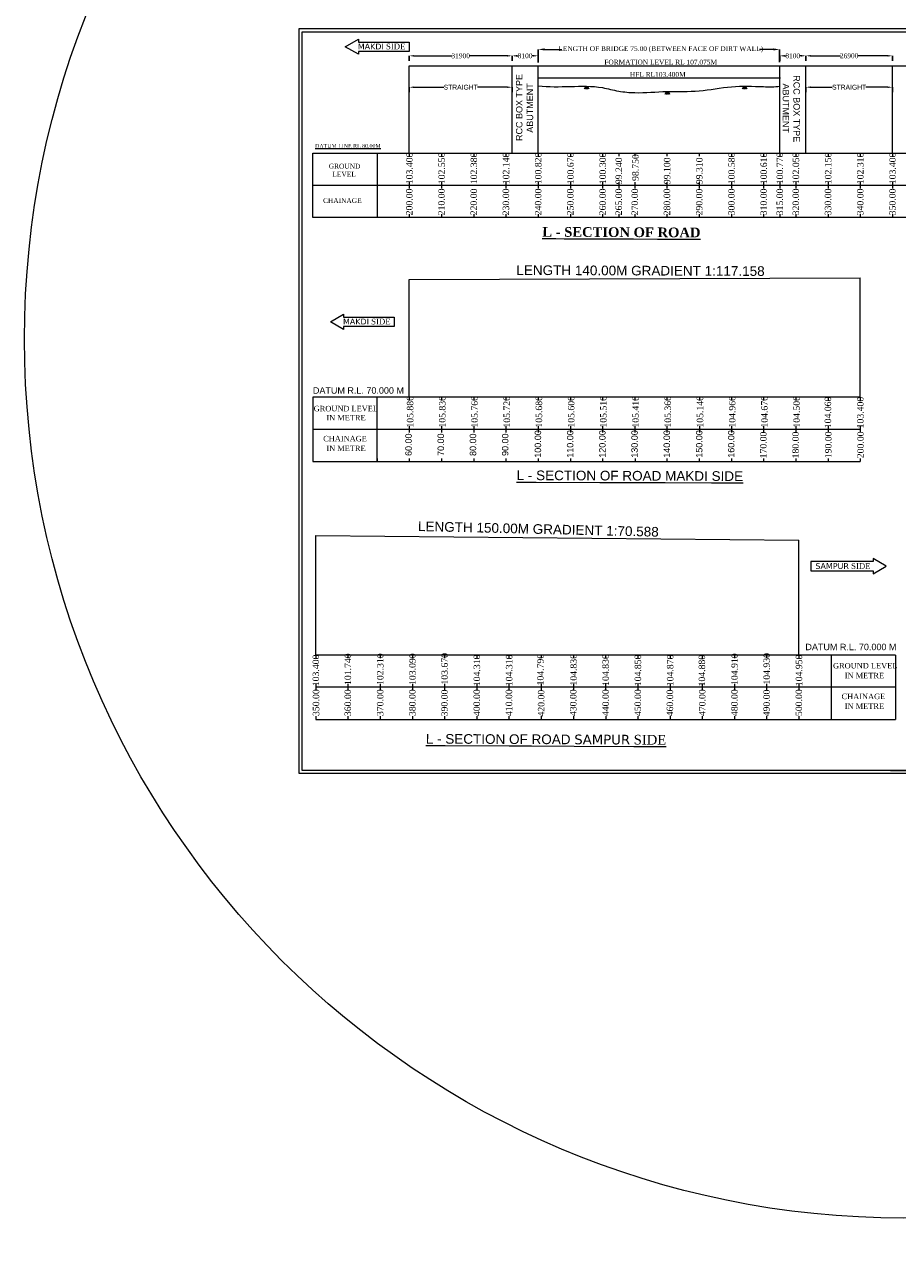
# Model space of a CAD drawing. Header units: millimetres. Extents: x -20950785 to 389010297, y -11535949 to 14056629.
# Tile 642 of 654: x 17954759 to 18225824, y 1136770 to 1516593. Entities that reach past the tile are written whole.
import ezdxf

# ---------------------------------------------------------------- set-up
doc = ezdxf.new("R2010")
doc.units = ezdxf.units.MM
doc.header["$LTSCALE"] = 60
doc.header["$MEASUREMENT"] = 0
doc.linetypes.add('ACAD_ISO03W100', pattern=[30, 12, -18])
doc.layers.add('PDF_H.F.L.', color=7, linetype='ACAD_ISO03W100')
doc.layers.add('PDF_TEXT', color=7, linetype='Continuous')
doc.styles.add('Annotative', font='arial.ttf')
doc.styles.add('PDF Arial Bold', font='times.ttf')
doc.styles.add('style1', font='txt.shx', dxfattribs={"height": 1})
doc.dimstyles.get("Standard").update_dxf_attribs({"dimtxt": 400, "dimasz": 215, "dimexe": 0.18, "dimexo": 0.0625, "dimgap": 0.09, "dimtad": 0, "dimtih": 1, "dimtoh": 1, "dimdec": 0, "dimzin": 4, "dimdsep": 46, "dimtxsty": 'Standard', "dimblk": 'OPEN90', "dimcen": 0, "dimadec": 0, "dimazin": 1, "dimtfac": 1, "dimtdec": 0, "dimtix": 1, "dimtofl": 0, "dimtmove": 0, "dimatfit": 3, "dimldrblk": 'OPEN30', "dimfxl": 1, "dimtolj": 1, "dimtzin": 0, "dimarcsym": 0})

# ---------------------------------------------------------------- blocks, each defined once
blk = doc.blocks.new('*D4459')
at = {"color": 0, "linetype": 'Continuous', "lineweight": -2, "ltscale": 2, "transparency": 16777216}
for p, q in [((18114244, 1504831), (18114244, 1508838)), ((18189224, 1504854), (18189224, 1508838))]:
    blk.add_line(p, q, dxfattribs=at)
at = {"color": 0, "linetype": 'Continuous', "lineweight": 0, "ltscale": 2, "transparency": 16777216}
for p, q in [((18116244, 1508838), (18121649, 1508838)), ((18187224, 1508838), (18182970, 1508838))]:
    blk.add_line(p, q, dxfattribs=at)
at = {"color": 0, "linetype": 'Continuous', "lineweight": 9, "ltscale": 2, "transparency": 16777216}
for points in [[(18116244, 1509171), (18116244, 1508505), (18114244, 1508838)], [(18187224, 1509171), (18187224, 1508505), (18189224, 1508838)]]:
    blk.add_solid(points, dxfattribs=at)
at = {"layer": 'Defpoints', "color": 0, "linetype": 'Continuous', "lineweight": 9, "ltscale": 2, "transparency": 16777216}
for p in [(18189224, 1508838), (18114244, 1504831), (18189224, 1504854)]:
    blk.add_point(p, dxfattribs=at)
at = {"color": 0, "linetype": 'Continuous', "lineweight": 9, "ltscale": 2, "transparency": 16777216, "insert": (18152310, 1508838), "char_height": 2000, "attachment_point": 5}
blk.add_mtext('\\A1;{\\fTimes New Roman|b0|i0|c0|p18;\\H0.75x;\\C256;LENGTH OF BRIDGE 75.00 (BETWEEN FACE OF DIRT WALL)}', dxfattribs=at)
blk = doc.blocks.new('*D4460')
at = {"color": 0, "linetype": 'Continuous', "lineweight": -2, "ltscale": 2, "transparency": 16777216}
for p, q in [((18106144, 1505298), (18106144, 1506853)), ((18114244, 1505298), (18114244, 1506853))]:
    blk.add_line(p, q, dxfattribs=at)
at = {"color": 0, "linetype": 'Continuous', "lineweight": 9, "ltscale": 2, "transparency": 16777216}
for p, q in [((18107644, 1506853), (18108085, 1506853)), ((18112744, 1506853), (18112302, 1506853))]:
    blk.add_line(p, q, dxfattribs=at)
for points in [[(18107644, 1507103), (18107644, 1506603), (18106144, 1506853)], [(18112744, 1507103), (18112744, 1506603), (18114244, 1506853)]]:
    blk.add_solid(points, dxfattribs=at)
at = {"layer": 'Defpoints', "color": 0, "linetype": 'Continuous', "lineweight": 9, "ltscale": 2, "transparency": 16777216}
for p in [(18106144, 1506853), (18106144, 1505298), (18114244, 1505298)]:
    blk.add_point(p, dxfattribs=at)
at = {"color": 0, "linetype": 'Continuous', "lineweight": 9, "ltscale": 2, "transparency": 16777216, "insert": (18110194, 1506853), "char_height": 1500, "attachment_point": 5, "style": 'PDF Arial Bold'}
blk.add_mtext('\\A1;8100', dxfattribs=at)
blk = doc.blocks.new('*D4461')
at = {"color": 0, "linetype": 'Continuous', "lineweight": -2, "ltscale": 2, "transparency": 16777216}
for p, q in [((18074244, 1505298), (18074244, 1506853)), ((18106144, 1505298), (18106144, 1506853))]:
    blk.add_line(p, q, dxfattribs=at)
at = {"color": 0, "linetype": 'Continuous', "lineweight": 9, "ltscale": 2, "transparency": 16777216}
for p, q in [((18075744, 1506853), (18087509, 1506853)), ((18104644, 1506853), (18092878, 1506853))]:
    blk.add_line(p, q, dxfattribs=at)
for points in [[(18075744, 1507103), (18075744, 1506603), (18074244, 1506853)], [(18104644, 1507103), (18104644, 1506603), (18106144, 1506853)]]:
    blk.add_solid(points, dxfattribs=at)
at = {"layer": 'Defpoints', "color": 0, "linetype": 'Continuous', "lineweight": 9, "ltscale": 2, "transparency": 16777216}
for p in [(18074244, 1506853), (18074244, 1505298), (18106144, 1505298)]:
    blk.add_point(p, dxfattribs=at)
at = {"color": 0, "linetype": 'Continuous', "lineweight": 9, "ltscale": 2, "transparency": 16777216, "insert": (18090194, 1506853), "char_height": 1500, "attachment_point": 5, "style": 'PDF Arial Bold'}
blk.add_mtext('\\A1;31900', dxfattribs=at)
blk = doc.blocks.new('*D4462')
at = {"color": 0, "linetype": 'Continuous', "lineweight": -2, "ltscale": 2, "transparency": 16777216}
for p, q in [((18189244, 1505298), (18189244, 1506853)), ((18197344, 1505298), (18197344, 1506853))]:
    blk.add_line(p, q, dxfattribs=at)
at = {"color": 0, "linetype": 'Continuous', "lineweight": 9, "ltscale": 2, "transparency": 16777216}
for p, q in [((18190744, 1506853), (18191185, 1506853)), ((18195844, 1506853), (18195402, 1506853))]:
    blk.add_line(p, q, dxfattribs=at)
for points in [[(18190744, 1507103), (18190744, 1506603), (18189244, 1506853)], [(18195844, 1507103), (18195844, 1506603), (18197344, 1506853)]]:
    blk.add_solid(points, dxfattribs=at)
at = {"layer": 'Defpoints', "color": 0, "linetype": 'Continuous', "lineweight": 9, "ltscale": 2, "transparency": 16777216}
for p in [(18189244, 1506853), (18189244, 1505298), (18197344, 1505298)]:
    blk.add_point(p, dxfattribs=at)
at = {"color": 0, "linetype": 'Continuous', "lineweight": 9, "ltscale": 2, "transparency": 16777216, "insert": (18193294, 1506853), "char_height": 1500, "attachment_point": 5, "style": 'PDF Arial Bold'}
blk.add_mtext('\\A1;8100', dxfattribs=at)
blk = doc.blocks.new('*D4463')
at = {"color": 0, "linetype": 'Continuous', "lineweight": -2, "ltscale": 2, "transparency": 16777216}
for p, q in [((18197344, 1505298), (18197344, 1506853)), ((18224243, 1505298), (18224243, 1506853))]:
    blk.add_line(p, q, dxfattribs=at)
at = {"color": 0, "linetype": 'Continuous', "lineweight": 9, "ltscale": 2, "transparency": 16777216}
for p, q in [((18198844, 1506853), (18208088, 1506853)), ((18222743, 1506853), (18213499, 1506853))]:
    blk.add_line(p, q, dxfattribs=at)
for points in [[(18198844, 1507103), (18198844, 1506603), (18197344, 1506853)], [(18222743, 1507103), (18222743, 1506603), (18224243, 1506853)]]:
    blk.add_solid(points, dxfattribs=at)
at = {"layer": 'Defpoints', "color": 0, "linetype": 'Continuous', "lineweight": 9, "ltscale": 2, "transparency": 16777216}
for p in [(18197344, 1506853), (18197344, 1505298), (18224243, 1505298)]:
    blk.add_point(p, dxfattribs=at)
at = {"color": 0, "linetype": 'Continuous', "lineweight": 9, "ltscale": 2, "transparency": 16777216, "insert": (18210793, 1506853), "char_height": 1500, "attachment_point": 5, "style": 'PDF Arial Bold'}
blk.add_mtext('\\A1;26900', dxfattribs=at)
blk = doc.blocks.new('*D4464')
at = {"color": 0, "linetype": 'Continuous', "lineweight": -2, "ltscale": 2, "transparency": 16777216}
for p, q in [((18074244, 1495552), (18074244, 1497107)), ((18106144, 1495552), (18106144, 1497107))]:
    blk.add_line(p, q, dxfattribs=at)
at = {"color": 0, "linetype": 'Continuous', "lineweight": 9, "ltscale": 2, "transparency": 16777216}
for p, q in [((18075744, 1497106), (18084964, 1497106)), ((18104644, 1497106), (18095423, 1497106))]:
    blk.add_line(p, q, dxfattribs=at)
for points in [[(18075744, 1497356), (18075744, 1496856), (18074244, 1497106)], [(18104644, 1497356), (18104644, 1496856), (18106144, 1497106)]]:
    blk.add_solid(points, dxfattribs=at)
at = {"layer": 'Defpoints', "color": 0, "linetype": 'Continuous', "lineweight": 9, "ltscale": 2, "transparency": 16777216}
for p in [(18074244, 1497106), (18074244, 1495552), (18106144, 1495552)]:
    blk.add_point(p, dxfattribs=at)
at = {"color": 0, "linetype": 'Continuous', "lineweight": 9, "ltscale": 2, "transparency": 16777216, "insert": (18090194, 1497106), "char_height": 1500, "attachment_point": 5, "style": 'Annotative'}
blk.add_mtext('\\A1;STRAIGHT', dxfattribs=at)
blk = doc.blocks.new('*D4465')
at = {"color": 0, "linetype": 'Continuous', "lineweight": -2, "ltscale": 2, "transparency": 16777216}
for p, q in [((18197344, 1495552), (18197344, 1497107)), ((18224243, 1495552), (18224243, 1497107))]:
    blk.add_line(p, q, dxfattribs=at)
at = {"color": 0, "linetype": 'Continuous', "lineweight": 9, "ltscale": 2, "transparency": 16777216}
for p, q in [((18198844, 1497106), (18205564, 1497106)), ((18222743, 1497106), (18216023, 1497106))]:
    blk.add_line(p, q, dxfattribs=at)
for points in [[(18198844, 1497356), (18198844, 1496856), (18197344, 1497106)], [(18222743, 1497356), (18222743, 1496856), (18224243, 1497106)]]:
    blk.add_solid(points, dxfattribs=at)
at = {"layer": 'Defpoints', "color": 0, "linetype": 'Continuous', "lineweight": 9, "ltscale": 2, "transparency": 16777216}
for p in [(18197344, 1497106), (18197344, 1495552), (18224243, 1495552)]:
    blk.add_point(p, dxfattribs=at)
at = {"color": 0, "linetype": 'Continuous', "lineweight": 9, "ltscale": 2, "transparency": 16777216, "insert": (18210793, 1497106), "char_height": 1500, "attachment_point": 5, "style": 'Annotative'}
blk.add_mtext('\\A1;STRAIGHT', dxfattribs=at)

msp = doc.modelspace()

# ---------------------------------------------------------------- linework, layer by layer
at = {"color": 7, "lineweight": 9, "ltscale": 2}
for p, q in [((18074243.5, 1503743.5), (18234243.5, 1503743.5)), ((18114243.5, 1500068.5), (18189442.45, 1500068.5))]:
    msp.add_line(p, q, dxfattribs=at)
at = {"color": 7, "linetype": 'Continuous', "lineweight": 9, "ltscale": 2}
for p, q in [((18074243.5, 1476668.5), (18074243.5, 1503743.5)), ((18106143.5, 1476668.5), (18106143.5, 1503743.5)), ((18114243.5, 1476668.5), (18114243.5, 1503743.5)), ((18189243.5, 1476668.5), (18189243.5, 1503743.5)), ((18197343.5, 1476668.5), (18197343.5, 1503743.5)), ((18224243.5, 1476668.5), (18224243.5, 1503743.5)), ((18128623.94, 1496559.78), (18129027.94, 1497398.28)), ((18128754.44, 1496559.78), (18129158.44, 1497398.28)), ((18128897.44, 1496559.78), (18129301.44, 1497398.28)), ((18129027.44, 1496559.78), (18129431.44, 1497398.28)), ((18129027.94, 1497398.28), (18129411.44, 1496559.78)), ((18129158.44, 1497398.28), (18129541.94, 1496559.78)), ((18129170.44, 1496559.78), (18129574.44, 1497398.28)), ((18129301.44, 1497398.28), (18129684.94, 1496559.78)), ((18129431.44, 1497398.28), (18129814.94, 1496559.78)), ((18129574.44, 1497398.28), (18129957.94, 1496559.78)), ((18177710.37, 1496592.23), (18178114.37, 1497430.73)), ((18177840.87, 1496592.23), (18178244.87, 1497430.73)), ((18177983.87, 1496592.23), (18178387.87, 1497430.73)), ((18178113.87, 1496592.23), (18178517.87, 1497430.73)), ((18178114.37, 1497430.73), (18178497.87, 1496592.23)), ((18178244.87, 1497430.73), (18178628.37, 1496592.23)), ((18178256.87, 1496592.23), (18178660.87, 1497430.73)), ((18178387.87, 1497430.73), (18178771.37, 1496592.23)), ((18178517.87, 1497430.73), (18178901.37, 1496592.23)), ((18178660.87, 1497430.73), (18179044.37, 1496592.23)), ((18153728.47, 1494934.33), (18154132.47, 1495772.83)), ((18153858.97, 1494934.33), (18154262.97, 1495772.83)), ((18154001.97, 1494934.33), (18154405.97, 1495772.83)), ((18154131.97, 1494934.33), (18154535.97, 1495772.83)), ((18154132.47, 1495772.83), (18154515.97, 1494934.33)), ((18154262.97, 1495772.83), (18154646.47, 1494934.33)), ((18154274.97, 1494934.33), (18154678.97, 1495772.83)), ((18154405.97, 1495772.83), (18154789.47, 1494934.33)), ((18154535.97, 1495772.83), (18154919.47, 1494934.33)), ((18154678.97, 1495772.83), (18155062.47, 1494934.33)), ((18044243.5, 1476668.5), (18064243.5, 1476668.5)), ((18044243.5, 1456668.5), (18044243.5, 1476668.5)), ((18064243.5, 1476668.5), (18064243.5, 1456668.5)), ((18064243.5, 1476668.5), (18094243.5, 1476668.5)), ((18074243.5, 1476668.5), (18074243.5, 1475668.5)), ((18084243.5, 1476668.5), (18084243.5, 1475668.5)), ((18094243.5, 1476668.5), (18114243.5, 1476668.5)), ((18094243.5, 1476668.5), (18094243.5, 1475668.5)), ((18104243.5, 1476668.5), (18104243.5, 1475668.5)), ((18114243.5, 1476668.5), (18134243.5, 1476668.5)), ((18114243.5, 1476668.5), (18114243.5, 1475668.5)), ((18124243.5, 1476668.5), (18124243.5, 1475668.5)), ((18134243.5, 1476668.5), (18154243.5, 1476668.5)), ((18134243.5, 1476668.5), (18134243.5, 1475668.5)), ((18139243.5, 1476668.5), (18139243.5, 1475668.5)), ((18144243.5, 1476668.5), (18144243.5, 1475668.5)), ((18154243.5, 1476668.5), (18174243.5, 1476668.5)), ((18154243.5, 1476668.5), (18154243.5, 1475668.5)), ((18164243.5, 1476668.5), (18164243.5, 1475668.5)), ((18174243.5, 1476668.5), (18194243.5, 1476668.5)), ((18174243.5, 1476668.5), (18174243.5, 1475668.5)), ((18184243.5, 1476668.5), (18184243.5, 1475668.5)), ((18189243.5, 1476668.5), (18189243.5, 1475668.5)), ((18194243.5, 1476668.5), (18214243.5, 1476668.5)), ((18194243.5, 1476668.5), (18194243.5, 1475668.5)), ((18204243.5, 1476668.5), (18204243.5, 1475668.5)), ((18214243.5, 1476668.5), (18214243.5, 1475668.5)), ((18214243.5, 1476668.5), (18234243.5, 1476668.5)), ((18224243.5, 1476668.5), (18224243.5, 1475668.5)), ((18064243.5, 1456668.5), (18044243.5, 1456668.5)), ((18064243.5, 1457668.5), (18064243.5, 1456668.5)), ((18094243.5, 1456668.5), (18064243.5, 1456668.5)), ((18074243.5, 1457668.5), (18074243.5, 1456668.5)), ((18084243.5, 1457668.5), (18084243.5, 1456668.5)), ((18094243.5, 1457668.5), (18094243.5, 1456668.5)), ((18114243.5, 1456668.5), (18094243.5, 1456668.5)), ((18104243.5, 1457668.5), (18104243.5, 1456668.5)), ((18114243.5, 1457668.5), (18114243.5, 1456668.5)), ((18134243.5, 1456668.5), (18114243.5, 1456668.5)), ((18124243.5, 1457668.5), (18124243.5, 1456668.5)), ((18134243.5, 1457668.5), (18134243.5, 1456668.5)), ((18154243.5, 1456668.5), (18134243.5, 1456668.5)), ((18139243.5, 1457668.5), (18139243.5, 1456668.5)), ((18144243.5, 1457668.5), (18144243.5, 1456668.5)), ((18154243.5, 1457668.5), (18154243.5, 1456668.5)), ((18174243.5, 1456668.5), (18154243.5, 1456668.5)), ((18164243.5, 1457668.5), (18164243.5, 1456668.5)), ((18174243.5, 1457668.5), (18174243.5, 1456668.5)), ((18194243.5, 1456668.5), (18174243.5, 1456668.5)), ((18184243.5, 1457668.5), (18184243.5, 1456668.5)), ((18189243.5, 1457668.5), (18189243.5, 1456668.5)), ((18194243.5, 1457668.5), (18194243.5, 1456668.5)), ((18214243.5, 1456668.5), (18194243.5, 1456668.5)), ((18204243.5, 1457668.5), (18204243.5, 1456668.5)), ((18214243.5, 1457668.5), (18214243.5, 1456668.5)), ((18234243.5, 1456668.5), (18214243.5, 1456668.5)), ((18224243.5, 1457668.5), (18224243.5, 1456668.5)), ((18244243.5, 1456668.5), (18224243.5, 1456668.5)), ((18074243.5, 1437416), (18214243.5, 1437916.5)), ((18074243.5, 1400841.5), (18074243.5, 1437416)), ((18214243.5, 1400841.5), (18214243.5, 1437916.5)), ((18184243.5, 1400841.5), (18184243.5, 1399841.5)), ((18194243.5, 1400841.5), (18194243.5, 1399841.5)), ((18204243.5, 1400841.5), (18204243.5, 1399841.5)), ((18214243.5, 1400841.5), (18214243.5, 1399837.5)), ((18184243.5, 1391841.5), (18184243.5, 1389841.5)), ((18194243.5, 1391841.5), (18194243.5, 1389841.5)), ((18045191.5, 1320779.5), (18045191.5, 1357854.5)), ((18045191.5, 1357854.5), (18195191.5, 1356451.44)), ((18195191.5, 1320779.5), (18195191.5, 1356451.44)), ((18225191.5, 1320774.41), (18225191.5, 1300778.41))]:
    msp.add_line(p, q, dxfattribs=at)
at = {"linetype": 'Continuous', "lineweight": 9}
for p, q in [((18044243.5, 1466668.5), (18254243.5, 1466668.5)), ((18074243.5, 1467668.5), (18074243.5, 1465668.5)), ((18084243.5, 1467668.5), (18084243.5, 1465668.5)), ((18104243.5, 1467668.5), (18104243.5, 1465668.5)), ((18114243.5, 1467668.5), (18114243.5, 1465668.5)), ((18124243.5, 1467668.5), (18124243.5, 1465668.5)), ((18134243.5, 1467668.5), (18134243.5, 1465668.5)), ((18139243.5, 1467668.5), (18139243.5, 1465668.5)), ((18144243.5, 1467668.5), (18144243.5, 1465668.5)), ((18154243.5, 1467668.5), (18154243.5, 1465668.5)), ((18164243.5, 1467668.5), (18164243.5, 1465668.5)), ((18174243.5, 1467668.5), (18174243.5, 1465668.5)), ((18184243.5, 1467668.5), (18184243.5, 1465668.5)), ((18189243.5, 1467668.5), (18189243.5, 1465668.5)), ((18194243.5, 1467668.5), (18194243.5, 1465668.5)), ((18204243.5, 1467668.5), (18204243.5, 1465668.5)), ((18214243.5, 1467668.5), (18214243.5, 1465668.5)), ((18224243.5, 1467668.5), (18224243.5, 1465668.5)), ((18204243.5, 1391841.5), (18204243.5, 1389841.5)), ((18214243.5, 1391837.5), (18214243.5, 1389837.5))]:
    msp.add_line(p, q, dxfattribs=at)
at = {"color": 7, "linetype": 'Continuous', "lineweight": 9}
for p, q in [((18064243.5, 1400842.95), (18044243.5, 1400842.95)), ((18044243.5, 1400842.95), (18044243.5, 1380842.95)), ((18064243.5, 1400842.95), (18054243.5, 1400842.95)), ((18064243.5, 1380842.95), (18064243.5, 1400842.95)), ((18174243.5, 1400841.5), (18064243.5, 1400841.5)), ((18074243.5, 1400841.5), (18074243.5, 1399841.5)), ((18084243.5, 1400841.5), (18084243.5, 1399841.5)), ((18094243.5, 1400841.5), (18094243.5, 1399841.5)), ((18104243.5, 1400841.5), (18104243.5, 1399841.5)), ((18114243.5, 1400841.5), (18114243.5, 1399841.5)), ((18124243.5, 1400841.5), (18124243.5, 1399841.5)), ((18124243.5, 1400841.5), (18124243.5, 1399841.5)), ((18134243.5, 1400841.5), (18134243.5, 1399841.5)), ((18144243.5, 1400841.5), (18144243.5, 1399841.5)), ((18154243.5, 1400841.5), (18154243.5, 1399841.5)), ((18214243.5, 1400841.5), (18164243.5, 1400841.5)), ((18164320, 1400841.5), (18164320, 1399841.5)), ((18174246.5, 1400841.5), (18174246.5, 1399841.5)), ((18064243.5, 1390842.95), (18044243.5, 1390842.95)), ((18064243.5, 1390842.95), (18054243.5, 1390842.95)), ((18174243.5, 1390841.5), (18064243.5, 1390841.5)), ((18074243.5, 1391841.5), (18074243.5, 1389841.5)), ((18084243.5, 1391841.5), (18084243.5, 1389841.5)), ((18094243.5, 1391841.5), (18094243.5, 1389841.5)), ((18104243.5, 1391841.5), (18104243.5, 1389841.5)), ((18114243.5, 1391841.5), (18114243.5, 1389841.5)), ((18124243.5, 1391841.5), (18124243.5, 1389841.5)), ((18124243.5, 1391841.5), (18124243.5, 1389841.5)), ((18134243.5, 1391841.5), (18134243.5, 1389841.5)), ((18144243.5, 1391841.5), (18144243.5, 1389841.5)), ((18154243.5, 1391841.5), (18154243.5, 1389841.5)), ((18214243.5, 1390841.5), (18164243.5, 1390841.5)), ((18164320, 1391841.5), (18164320, 1389841.5)), ((18174246.5, 1391841.5), (18174246.5, 1389841.5)), ((18044243.5, 1380842.95), (18064243.5, 1380843.32)), ((18044243.5, 1380842.95), (18054243.5, 1380842.95)), ((18064243.5, 1381842.95), (18064243.5, 1380842.95)), ((18064243.5, 1380842.95), (18214243.5, 1380845.68)), ((18074243.5, 1381841.5), (18074243.5, 1380841.5)), ((18084243.5, 1381841.5), (18084243.5, 1380841.5)), ((18094243.5, 1381841.5), (18094243.5, 1380841.5)), ((18104243.5, 1381841.5), (18104243.5, 1380841.5)), ((18114243.5, 1381841.5), (18114243.5, 1380841.5)), ((18124243.5, 1381841.5), (18124243.5, 1380841.5)), ((18124243.5, 1381841.5), (18124243.5, 1380841.5)), ((18134243.5, 1381841.5), (18134243.5, 1380841.5)), ((18144317.04, 1381841.5), (18144317.04, 1380841.5)), ((18154243.5, 1381841.5), (18154243.5, 1380841.5)), ((18164243.5, 1381841.5), (18164243.5, 1380841.5)), ((18174243.5, 1381841.5), (18174243.5, 1380841.5)), ((18184243.5, 1381841.5), (18184243.5, 1380841.5)), ((18194243.5, 1381841.5), (18194243.5, 1380841.5)), ((18204243.5, 1381841.5), (18204243.5, 1380841.5)), ((18214243.5, 1381841.5), (18214243.5, 1380841.5)), ((18045191.5, 1320779.5), (18045191.5, 1319779.5)), ((18045191.5, 1320779.5), (18045191.5, 1319779.5)), ((18195191.5, 1320779.5), (18045191.5, 1320779.5)), ((18055191.5, 1320779.5), (18055191.5, 1319779.5)), ((18065191.5, 1320779.5), (18065191.5, 1319779.5)), ((18075191.5, 1320779.5), (18075191.5, 1319779.5)), ((18085191.5, 1320779.5), (18085191.5, 1319779.5)), ((18095191.5, 1320779.5), (18095191.5, 1319779.5)), ((18105191.5, 1320779.5), (18105191.5, 1319779.5)), ((18115191.5, 1320779.5), (18115191.5, 1319779.5)), ((18115191.5, 1320779.5), (18115191.5, 1319779.5)), ((18125191.5, 1320779.5), (18125191.5, 1319779.5)), ((18135191.5, 1320779.5), (18135191.5, 1319779.5)), ((18195191.5, 1320779.5), (18135191.5, 1320779.5)), ((18145191.5, 1320779.5), (18145191.5, 1319779.5)), ((18155268, 1320779.5), (18155268, 1319779.5)), ((18165194.5, 1320779.5), (18165194.5, 1319779.5)), ((18175191.5, 1320779.5), (18175191.5, 1319779.5)), ((18185191.5, 1320779.5), (18185191.5, 1319779.5)), ((18195191.5, 1320779.5), (18195191.5, 1319779.5)), ((18205191.5, 1320774.41), (18195268, 1320774.41)), ((18205191.5, 1320778.41), (18205191.5, 1300778.41)), ((18225191.5, 1320774.41), (18205191.5, 1320774.41)), ((18205194.5, 1320774.41), (18205194.5, 1319774.41)), ((18045191.5, 1311779.5), (18045191.5, 1309779.5)), ((18195191.5, 1310779.5), (18045191.5, 1310779.5)), ((18055191.5, 1311779.5), (18055191.5, 1309779.5)), ((18065191.5, 1311779.5), (18065191.5, 1309779.5)), ((18075191.5, 1311779.5), (18075191.5, 1309779.5)), ((18085191.5, 1311779.5), (18085191.5, 1309779.5)), ((18095191.5, 1311779.5), (18095191.5, 1309779.5)), ((18105191.5, 1311779.5), (18105191.5, 1309779.5)), ((18115191.5, 1311779.5), (18115191.5, 1309779.5)), ((18115191.5, 1311779.5), (18115191.5, 1309779.5)), ((18125191.5, 1311779.5), (18125191.5, 1309779.5)), ((18135191.5, 1311779.5), (18135191.5, 1309779.5)), ((18195191.5, 1310779.5), (18135191.5, 1310779.5)), ((18145191.5, 1311779.5), (18145191.5, 1309779.5)), ((18155268, 1311779.5), (18155268, 1309779.5)), ((18165194.5, 1311779.5), (18165194.5, 1309779.5)), ((18175191.5, 1311779.5), (18175191.5, 1309779.5)), ((18185191.5, 1311779.5), (18185191.5, 1309779.5)), ((18195191.5, 1311779.5), (18195191.5, 1309779.5)), ((18225191.5, 1310774.41), (18195268, 1310774.41)), ((18225191.5, 1310774.41), (18195268, 1310774.41)), ((18225191.5, 1310774.41), (18205191.5, 1310774.41)), ((18045191.5, 1301779.5), (18045191.5, 1300779.5)), ((18045191.5, 1300780.77), (18195191.5, 1300783.5)), ((18055191.5, 1301779.5), (18055191.5, 1300779.5)), ((18065191.5, 1301779.5), (18065191.5, 1300779.5)), ((18075191.5, 1301779.5), (18075191.5, 1300779.5)), ((18085191.5, 1301779.5), (18085191.5, 1300779.5)), ((18095191.5, 1301779.5), (18095191.5, 1300779.5)), ((18105191.5, 1301779.5), (18105191.5, 1300779.5)), ((18115191.5, 1301779.5), (18115191.5, 1300779.5)), ((18115191.5, 1301779.5), (18115191.5, 1300779.5)), ((18125191.5, 1301779.5), (18125191.5, 1300779.5)), ((18135265.04, 1301779.5), (18135265.04, 1300779.5)), ((18145191.5, 1301779.5), (18145191.5, 1300779.5)), ((18155191.5, 1301779.5), (18155191.5, 1300779.5)), ((18165191.5, 1301779.5), (18165191.5, 1300779.5)), ((18175191.5, 1301779.5), (18175191.5, 1300779.5)), ((18185191.5, 1301779.5), (18185191.5, 1300779.5)), ((18195191.5, 1301779.5), (18195191.5, 1300779.5)), ((18195191.5, 1300779.5), (18225191.5, 1300780.05)), ((18205191.5, 1301774.41), (18205191.5, 1300774.41)), ((18205191.5, 1301774.41), (18205191.5, 1300774.41)), ((18205191.5, 1300778.05), (18225191.5, 1300778.41)), ((18223608.5, 1284946.5), (18354623, 1284946.5))]:
    msp.add_line(p, q, dxfattribs=at)
at = {"color": 7, "linetype": 'Continuous', "lineweight": 9, "ltscale": 20}
for points in [[(18039999, 1515322.5), (18355623, 1515322.5), (18355623, 1283946.5), (18039999, 1283946.5)], [(18040999, 1514322.5), (18354623, 1514322.5), (18354623, 1284946.5), (18040999, 1284946.5)]]:
    msp.add_lwpolyline(points, close=True, dxfattribs=at)
at = {"linetype": 'Continuous', "lineweight": 9}
for points in [[(18074173.58, 1508245.29), (18058436.16, 1508245.29), (18058436.16, 1507335.58), (18054366.33, 1509685.29), (18058436.16, 1512035.01), (18058436.16, 1511125.29), (18074173.58, 1511125.29)], [(18069572.72, 1422819.85), (18053835.29, 1422819.85), (18053835.29, 1421910.13), (18049765.47, 1424259.85), (18053835.29, 1426609.56), (18053835.29, 1425699.85), (18069572.72, 1425699.85)], [(18198948.99, 1346946.57), (18218268.75, 1346946.57), (18218268.75, 1346036.86), (18222338.57, 1348386.57), (18218268.75, 1350736.29), (18218268.75, 1349826.57), (18198948.99, 1349826.57)]]:
    msp.add_lwpolyline(points, close=True, dxfattribs=at)
at = {"color": 7, "linetype": 'Continuous', "lineweight": 9, "ltscale": 2}
msp.add_circle((18227725.55, 1418867), 272966.95, dxfattribs=at)
msp.add_open_spline([(18114243.5, 1497488.5), (18117555.41, 1497181.18), (18124229.53, 1497319.3), (18132688.35, 1497589.39), (18139186.86, 1495757.84), (18145907.98, 1495165.56), (18154232.54, 1496015.93), (18164296.7, 1495549.51), (18174195.37, 1497666.41), (18182556.54, 1497332), (18187605, 1497161.53), (18189243.5, 1497438.5), (18189243.5, 1497438.5)], degree=3, knots=[40127.12824076, 40127.12824076, 40127.12824076, 40127.12824076, 50128.253177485, 60135.095836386, 65246.220957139, 70270.173584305, 80276.296709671, 90278.501466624, 100358.823882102, 110358.868882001, 115361.428226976, 115361.428226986, 115361.428226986, 115361.428226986, 115361.428226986], dxfattribs=at)

# ---------------------------------------------------------------- texts
at = {"color": 7, "linetype": 'Continuous', "lineweight": 9, "char_height": 2000, "attachment_point": 1, "style": 'Annotative'}
for insert, rotation in [((18107357.99, 1476685.24), 90), ((18107357.99, 1046820.24), 90), ((18195512.02, 1504545.1), 270)]:
    msp.add_mtext_dynamic_manual_height_columns('\\pi3721.38129;RCC BOX TYPE \\P\\pi6282.77284;ABUTMENT', width=27876.5961, gutter_width=1000, heights=[0], dxfattribs=dict(at, insert=insert, rotation=rotation))
at = {"linetype": 'Continuous', "lineweight": 9}
for s, insert, char_height, attachment_point, style in [('{\\fVerdana|b0|i0|c0|p34;MAKDI\\fTimes New Roman|b0|i0|c0|p18; SIDE}', (18058254.9, 1510664.16), 1800, 1, 'style1'), ('{\\fVerdana|b0|i0|c0|p34;MAKDI\\fTimes New Roman|b0|i0|c0|p18; SIDE}', (18053654.04, 1425238.71), 1800, 1, 'style1'), ('DATUM R.L. 70.000 M', (18044316.67, 1403925.76), 2000, 1, 'Annotative'), ('{\\fVerdana|b0|i0|c0|p34;SAMPUR\\fTimes New Roman|b0|i0|c0|p18; SIDE}', (18217448.04, 1349301.68), 1800, 3, 'style1'), ('DATUM R.L. 70.000 M', (18197225.24, 1324272.94), 2000, 1, 'Annotative')]:
    msp.add_mtext(s, dxfattribs=dict(at, insert=insert, char_height=char_height, attachment_point=attachment_point, style=style))
for s, insert, char_height, attachment_point in [('{\\fTimes New Roman|b0|i0|c0|p18;FORMATION LEVEL RL 107.075M}', (18134784.85, 1504880.38), 1500, 4), ('{\\fTimes New Roman|b0|i0|c0|p18;HFL RL103.400M}', (18142737.54, 1501080.75), 1500, 4), ('{\\fTimes New Roman|b0|i0|c0|p18;\\LDATUM LINE RL 80.00M}', (18044998.02, 1479487.73), 1200, 1), ('{\\fTimes New Roman|b0|i0|c0|p18;GROUND\\P  LEVEL}', (18049237.67, 1473338.54), 1500, 1), ('{\\fTimes New Roman|b0|i0|c0|p18;CHAINAGE}', (18047466.82, 1462643.47), 1500, 1)]:
    msp.add_mtext(s, dxfattribs=dict(at, insert=insert, char_height=char_height, attachment_point=attachment_point))
at = {"linetype": 'Continuous', "lineweight": 9, "char_height": 2000, "attachment_point": 1, "rotation": 90}
for s, insert in [('{\\fTimes New Roman|b0|i0|c0|p18;103.400}', (18073271.58, 1466981.15)), ('{\\fTimes New Roman|b0|i0|c0|p18;102.550}', (18083271.58, 1466981.15)), ('{\\fTimes New Roman|b0|i0|c0|p18;102.380}', (18093271.58, 1466981.15)), ('{\\fTimes New Roman|b0|i0|c0|p18;102.140}', (18103271.58, 1466981.15)), ('{\\fTimes New Roman|b0|i0|c0|p18;100.820}', (18113271.58, 1466981.15)), ('{\\fTimes New Roman|b0|i0|c0|p18;100.670}', (18123271.58, 1466981.15)), ('{\\fTimes New Roman|b0|i0|c0|p18;100.300}', (18133271.58, 1466981.15)), ('{\\fTimes New Roman|b0|i0|c0|p18;99.240}', (18138271.58, 1466981.15)), ('{\\fTimes New Roman|b0|i0|c0|p18;98.750}', (18143448.44, 1468000.56)), ('{\\fTimes New Roman|b0|i0|c0|p18;99.100}', (18153271.58, 1466981.15)), ('{\\fTimes New Roman|b0|i0|c0|p18;99.310}', (18163271.58, 1466981.15)), ('{\\fTimes New Roman|b0|i0|c0|p18;100.580}', (18173271.58, 1466981.15)), ('{\\fTimes New Roman|b0|i0|c0|p18;100.610}', (18183271.58, 1466981.15)), ('{\\fTimes New Roman|b0|i0|c0|p18;100.770}', (18188271.58, 1466981.15)), ('{\\fTimes New Roman|b0|i0|c0|p18;102.050}', (18193271.58, 1466981.15)), ('{\\fTimes New Roman|b0|i0|c0|p18;102.150}', (18203271.58, 1466981.15)), ('{\\fTimes New Roman|b0|i0|c0|p18;102.310}', (18213271.58, 1466981.15)), ('{\\fTimes New Roman|b0|i0|c0|p18;103.400}', (18223271.58, 1466981.15)), ('{\\fTimes New Roman|b0|i0|c0|p18;200.00}', (18073235.82, 1457325.07)), ('{\\fTimes New Roman|b0|i0|c0|p18;210.00}', (18083235.82, 1457325.07)), ('{\\fTimes New Roman|b0|i0|c0|p18;220.00}', (18093235.82, 1457325.07)), ('{\\fTimes New Roman|b0|i0|c0|p18;230.00}', (18103235.82, 1457325.07)), ('{\\fTimes New Roman|b0|i0|c0|p18;240.00}', (18113235.82, 1457325.07)), ('{\\fTimes New Roman|b0|i0|c0|p18;250.00}', (18123235.82, 1457325.07)), ('{\\fTimes New Roman|b0|i0|c0|p18;260.00}', (18133235.82, 1457325.07)), ('{\\fTimes New Roman|b0|i0|c0|p18;265.00}', (18138235.82, 1457325.07)), ('{\\fTimes New Roman|b0|i0|c0|p18;270.00}', (18143235.82, 1457325.07)), ('{\\fTimes New Roman|b0|i0|c0|p18;280.00}', (18153235.82, 1457325.07)), ('{\\fTimes New Roman|b0|i0|c0|p18;290.00}', (18163235.82, 1457284.21)), ('{\\fTimes New Roman|b0|i0|c0|p18;300.00}', (18173235.82, 1457325.07)), ('{\\fTimes New Roman|b0|i0|c0|p18;310.00}', (18183235.82, 1457325.07)), ('{\\fTimes New Roman|b0|i0|c0|p18;315.00}', (18188235.82, 1457325.07)), ('{\\fTimes New Roman|b0|i0|c0|p18;320.00}', (18193235.82, 1457325.07)), ('{\\fTimes New Roman|b0|i0|c0|p18;330.00}', (18203235.82, 1457325.07)), ('{\\fTimes New Roman|b0|i0|c0|p18;340.00}', (18213235.82, 1457325.07)), ('{\\fTimes New Roman|b0|i0|c0|p18;350.00}', (18223235.82, 1457325.07)), ('{\\fTimes New Roman|b0|i0|c0|p18;105.880}', (18073483.68, 1391390.55)), ('{\\fTimes New Roman|b0|i0|c0|p18;105.830}', (18083483.68, 1391390.55)), ('{\\fTimes New Roman|b0|i0|c0|p18;105.760}', (18093483.68, 1391390.55)), ('{\\fTimes New Roman|b0|i0|c0|p18;105.720}', (18103483.68, 1391390.55)), ('{\\fTimes New Roman|b0|i0|c0|p18;105.680}', (18113483.68, 1391390.55)), ('{\\fTimes New Roman|b0|i0|c0|p18;105.600}', (18123483.68, 1391390.55)), ('{\\fTimes New Roman|b0|i0|c0|p18;105.510}', (18133483.68, 1391390.55)), ('{\\fTimes New Roman|b0|i0|c0|p18;105.410}', (18143483.68, 1391390.55)), ('{\\fTimes New Roman|b0|i0|c0|p18;105.360}', (18153483.68, 1391390.55)), ('{\\fTimes New Roman|b0|i0|c0|p18;105.140}', (18163483.68, 1391390.55)), ('{\\fTimes New Roman|b0|i0|c0|p18;104.960}', (18173483.68, 1391390.55)), ('{\\fTimes New Roman|b0|i0|c0|p18;104.670}', (18183483.68, 1391390.55)), ('{\\fTimes New Roman|b0|i0|c0|p18;104.500}', (18193483.68, 1391390.55)), ('{\\fTimes New Roman|b0|i0|c0|p18;103.400}', (18213271.58, 1391158.33)), ('{\\fTimes New Roman|b0|i0|c0|p18;170.00}', (18183152.45, 1381837.34)), ('{\\fTimes New Roman|b0|i0|c0|p18;180.00}', (18193152.45, 1381837.34)), ('{\\fTimes New Roman|b0|i0|c0|p18;103.400}', (18044219.58, 1311093.42)), ('{\\fTimes New Roman|b0|i0|c0|p18;101.740}', (18054168.53, 1311459.56)), ('{\\fTimes New Roman|b0|i0|c0|p18;102.310}', (18064219.52, 1311471.3)), ('{\\fTimes New Roman|b0|i0|c0|p18;103.090}', (18074219.52, 1311471.3)), ('{\\fTimes New Roman|b0|i0|c0|p18;103.670}', (18084190.65, 1311584.66)), ('{\\fTimes New Roman|b0|i0|c0|p18;104.310}', (18094219.52, 1311088.85)), ('{\\fTimes New Roman|b0|i0|c0|p18;104.310}', (18104219.52, 1311089.76)), ('{\\fTimes New Roman|b0|i0|c0|p18;104.790}', (18113942.22, 1311328.67)), ('{\\fTimes New Roman|b0|i0|c0|p18;104.830}', (18124220.8, 1311278.1)), ('{\\fTimes New Roman|b0|i0|c0|p18;104.830}', (18134190.65, 1311202.21)), ('{\\fTimes New Roman|b0|i0|c0|p18;104.850}', (18144219.52, 1311088.85)), ('{\\fTimes New Roman|b0|i0|c0|p18;104.870}', (18154219.52, 1311089.76)), ('{\\fTimes New Roman|b0|i0|c0|p18;104.880}', (18164081.24, 1311016.48)), ('{\\fTimes New Roman|b0|i0|c0|p18;104.910}', (18174219.52, 1311471.3)), ('{\\fTimes New Roman|b0|i0|c0|p18;104.930}', (18184190.65, 1311584.66)), ('{\\fTimes New Roman|b0|i0|c0|p18;104.950}', (18194219.52, 1311088.85)), ('{\\fTimes New Roman|b0|i0|c0|p18;360.00}', (18054132.76, 1301803.48)), ('{\\fTimes New Roman|b0|i0|c0|p18;370.00}', (18064183.75, 1301815.22)), ('{\\fTimes New Roman|b0|i0|c0|p18;380.00}', (18074183.75, 1301815.22)), ('{\\fTimes New Roman|b0|i0|c0|p18;390.00}', (18084154.83, 1301736.53)), ('{\\fTimes New Roman|b0|i0|c0|p18;400.00}', (18094183.75, 1301815.22)), ('{\\fTimes New Roman|b0|i0|c0|p18;410.00}', (18104183.75, 1301816.13)), ('{\\fTimes New Roman|b0|i0|c0|p18;420.00}', (18114161.05, 1301673.41)), ('{\\fTimes New Roman|b0|i0|c0|p18;430.00}', (18124132.76, 1301804.76)), ('{\\fTimes New Roman|b0|i0|c0|p18;440.00}', (18134183.75, 1301816.49)), ('{\\fTimes New Roman|b0|i0|c0|p18;450.00}', (18144183.75, 1301816.49)), ('{\\fTimes New Roman|b0|i0|c0|p18;460.00}', (18154154.83, 1301737.8)), ('{\\fTimes New Roman|b0|i0|c0|p18;470.00}', (18164183.75, 1301816.49)), ('{\\fTimes New Roman|b0|i0|c0|p18;480.00}', (18174183.75, 1301815.22)), ('{\\fTimes New Roman|b0|i0|c0|p18;490.00}', (18184154.83, 1301736.53)), ('{\\fTimes New Roman|b0|i0|c0|p18;500.00}', (18194183.75, 1301815.22))]:
    msp.add_mtext(s, dxfattribs=dict(at, insert=insert))
at = {"linetype": 'Continuous', "lineweight": 9, "char_height": 2000, "attachment_point": 1, "rotation": 90, "style": 'Annotative'}
for s, insert in [('{\\fTimes New Roman|b0|i0|c0|p18;104.060}', (18203217.17, 1391196.96)), ('100.00', (18113173.14, 1382039.47)), ('110.00', (18123173.14, 1382039.47)), ('120.00', (18133173.14, 1382039.47)), ('130.00', (18143173.14, 1382039.47)), ('140.00', (18153173.14, 1382039.47)), ('150.00', (18163249.64, 1382039.47)), ('160.00', (18173176.14, 1382039.47)), ('60.00', (18073006.41, 1382594.52)), ('70.00', (18083006.41, 1382594.52)), ('80.00', (18093006.41, 1382594.52)), ('90.00', (18103006.41, 1382594.52)), ('{\\fTimes New Roman|b0|i0|c0|p18;190.00}', (18203320.93, 1381888.78)), ('{\\fTimes New Roman|b0|i0|c0|p18;200.00}', (18213320.93, 1381884.78)), ('{\\fTimes New Roman|b0|i0|c0|p18;350.00}', (18044268.93, 1301828.06))]:
    msp.add_mtext(s, dxfattribs=dict(at, insert=insert))
at = {"layer": 'PDF_H.F.L.', "color": 7, "linetype": 'Continuous', "lineweight": 9, "char_height": 1700, "attachment_point": 7, "style": 'PDF Arial Bold'}
for s, insert in [('GROUND LEVEL', (18044555.01, 1396420.75)), ('IN METRE', (18048503.19, 1393609.07)), ('CHAINAGE', (18047503.19, 1387109.07)), ('IN METRE', (18048503.19, 1384109.07)), ('GROUND LEVEL', (18205799.77, 1316561.99)), ('IN METRE', (18209451.19, 1313544.52)), ('CHAINAGE', (18208451.19, 1307044.52)), ('IN METRE', (18209451.19, 1304044.52))]:
    msp.add_mtext(s, dxfattribs=dict(at, insert=insert))
at = {"layer": 'PDF_TEXT', "color": 7, "linetype": 'Continuous', "lineweight": 9, "char_height": 3000, "attachment_point": 7, "style": 'Annotative'}
for s, insert, rotation in [('{\\fTimes New Roman|b1|i0|c0|p18;\\LL - SECTION OF ROAD}', (18115542.62, 1450647.95), 359.7661396), ('LENGTH 140.00M GRADIENT 1:117.158', (18107477.38, 1438772.36), 359.7661396), ('{\\LL - SECTION OF ROAD \\C256;MAKDI SIDE}', (18107555.78, 1375059.19), 359.7661396), ('LENGTH 150.00M GRADIENT 1:70.588', (18076907.48, 1359243.28), 358.6433632), ('{\\LL - SECTION OF ROAD \\fVerdana|b0|i0|c0|p34;\\C256;SAMPUR\\fTimes New Roman|b0|i0|c0|p18; SIDE}', (18079356.64, 1293202.2), 359.7661396)]:
    msp.add_mtext(s, dxfattribs=dict(at, insert=insert, rotation=rotation))

# ---------------------------------------------------------------- dimensions: what is measured, and where the dimension line sits
at = {"color": 7, "linetype": 'Continuous', "lineweight": 9, "ltscale": 2}
dim = msp.add_linear_dim(base=(18189223.5, 1508837.98), p1=(18114243.5, 1504830.73), p2=(18189223.5, 1504854.22), text='{\\fTimes New Roman|b0|i0|c0|p18;\\H0.75x;\\C256;LENGTH OF BRIDGE 75.00 (BETWEEN FACE OF DIRT WALL)}', dimstyle='Standard', override={"dimtxt": 2000, "dimasz": 2000, "dimfxl": 300, "dimlwd": 0}, dxfattribs=at)
dim.commit()
dim.dimension.update_dxf_attribs({"geometry": '*D4459', "text_midpoint": (18152309.5, 1508837.98), "dimtype": 160})
for base, p1, p2, picture, middle in [((18074243.5, 1506853), (18106143.5, 1505298.37), (18074243.5, 1505298.37), '*D4461', (18090193.5, 1506853)), ((18106143.5, 1506853), (18114243.5, 1505298.37), (18106143.5, 1505298.37), '*D4460', (18110193.5, 1506853)), ((18189243.5, 1506853), (18197343.5, 1505298.37), (18189243.5, 1505298.37), '*D4462', (18193293.5, 1506853)), ((18197343.5, 1506853), (18224243.5, 1505298.37), (18197343.5, 1505298.37), '*D4463', (18210793.5, 1506853))]:
    dim = msp.add_linear_dim(base=base, p1=p1, p2=p2, dimstyle='Standard', override={"dimtxt": 1500, "dimasz": 1500, "dimtxsty": 'PDF Arial Bold', "dimfxl": 300, "dimlwd": 9}, dxfattribs=at)
    dim.commit()
    dim.dimension.update_dxf_attribs({"geometry": picture, "text_midpoint": middle})
for base, p1, p2, picture, middle in [((18074243.5, 1497106.49), (18106143.5, 1495551.86), (18074243.5, 1495551.86), '*D4464', (18090193.5, 1497106.49)), ((18197343.5, 1497106.49), (18224243.5, 1495551.86), (18197343.5, 1495551.86), '*D4465', (18210793.5, 1497106.49))]:
    dim = msp.add_linear_dim(base=base, p1=p1, p2=p2, text='STRAIGHT', dimstyle='Standard', override={"dimtxt": 1500, "dimasz": 1500, "dimtxsty": 'Annotative', "dimfxl": 300, "dimlwd": 9}, dxfattribs=at)
    dim.commit()
    dim.dimension.update_dxf_attribs({"geometry": picture, "text_midpoint": middle})

doc.saveas('drawing.dxf')
